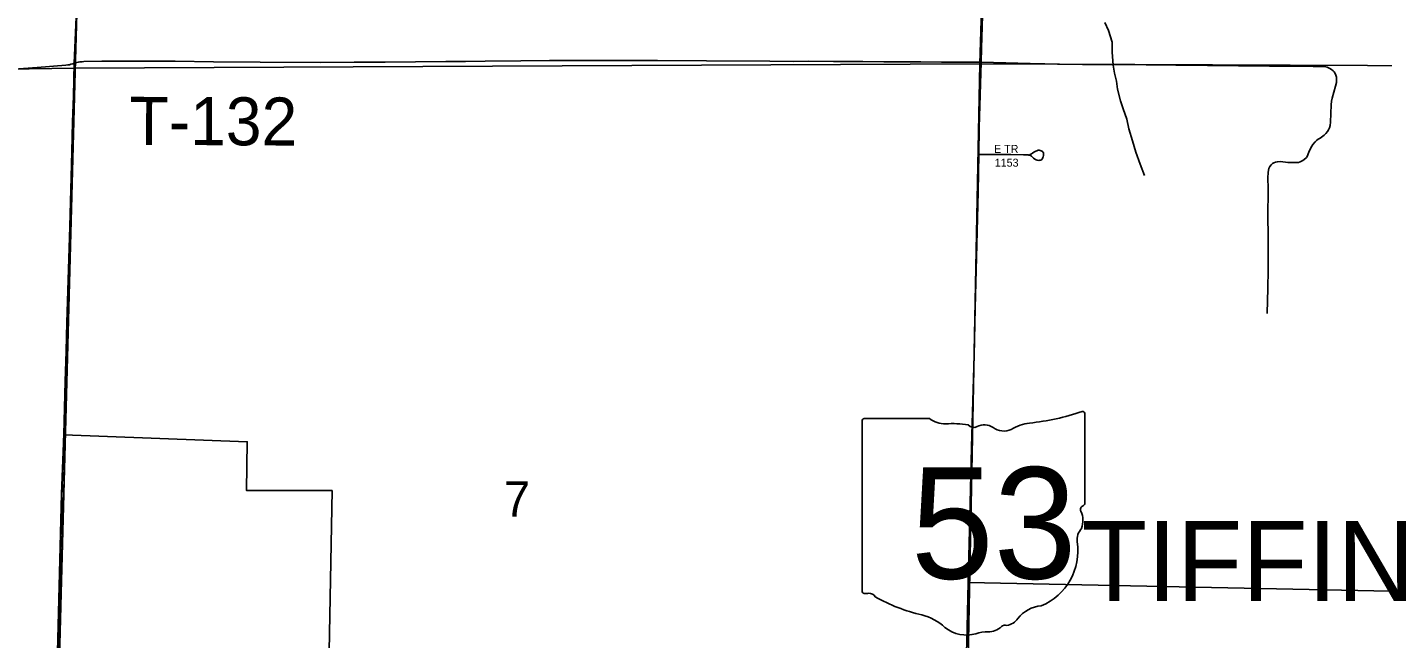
# Model space of a CAD drawing. Extents: x 0 to 34, y 0 to 22.
# Drawn here: x 5.467 to 6.269, y 19.587 to 19.948 of the extents above; entities that cross this region are included whole.
import ezdxf

# ---------------------------------------------------------------- set-up
doc = ezdxf.new("R2010")
doc.units = 0
for name, color, linetype in [('GM_X_Corporation', 7, 'Continuous'), ('GM_X_Corporation_Text', 7, 'Continuous'), ('GM_X_County_Road', 7, 'Continuous'), ('GM_X_Minor_River', 7, 'Continuous'), ('GM_X_Section', 7, 'Continuous'), ('GM_X_Section_Text', 7, 'Continuous'), ('GM_X_State_Location', 7, 'Continuous'), ('GM_X_State_Route', 7, 'Continuous'), ('GM_X_State_Shield', 7, 'Continuous'), ('GM_X_Township', 7, 'Continuous'), ('GM_X_Township_Road', 7, 'Continuous'), ('GM_X_Township_Road_Text', 7, 'Continuous'), ('GM_X_Township_Subdivision', 7, 'Continuous'), ('GM_X_Township_Subdivision_Text', 7, 'Continuous')]:
    doc.layers.add(name, color=color, linetype=linetype)

msp = doc.modelspace()

# ---------------------------------------------------------------- linework, layer by layer
at = {"layer": 'GM_X_Corporation'}
for points in [[(5.48117, 19.42269), (5.48763, 19.67243), (5.48894, 19.70736), (5.59741, 19.70317), (5.59708, 19.67425), (5.64766, 19.67425), (5.64458, 19.50545)], [(6.0231, 19.58435), (6.02387, 19.62001), (6.27352, 19.61475)]]:
    msp.add_lwpolyline(points, dxfattribs=at)
at = {"layer": 'GM_X_County_Road'}
for points in [[(5.49511, 19.92702), (5.49421, 19.92675), (5.49316, 19.92642), (5.49223, 19.92617), (5.49137, 19.92603), (5.4902, 19.92595), (5.47322, 19.92451), (5.44063, 19.92217)], [(5.48894, 19.70736), (5.48981, 19.73906), (5.49034, 19.75662), (5.49054, 19.76537), (5.49079, 19.77347), (5.49242, 19.83055), (5.49303, 19.85238), (5.49364, 19.87467), (5.49413, 19.89248), (5.49458, 19.90753), (5.49511, 19.92702)], [(5.4888, 19.70236), (5.48883, 19.70357), (5.48894, 19.70736)], [(5.48117, 19.42269), (5.48156, 19.43697), (5.48195, 19.44969), (5.48208, 19.45347), (5.4823, 19.46182), (5.48313, 19.49353), (5.48505, 19.56594), (5.4855, 19.58115), (5.4859, 19.59736), (5.48676, 19.62622), (5.4872, 19.64543), (5.48769, 19.6622), (5.48785, 19.67006), (5.4888, 19.70236)]]:
    msp.add_lwpolyline(points, dxfattribs=at)
at = {"layer": 'GM_X_Minor_River'}
msp.add_lwpolyline([(6.10482, 19.95123), (6.10688, 19.94647), (6.10911, 19.93962), (6.10907, 19.93355), (6.10978, 19.92595), (6.11051, 19.9212), (6.11162, 19.91645), (6.11234, 19.9117), (6.11401, 19.90485), (6.11568, 19.9001), (6.11773, 19.89401), (6.11902, 19.88831), (6.12124, 19.88108), (6.1231, 19.87442), (6.1257, 19.86738), (6.12831, 19.86072)], dxfattribs=at)
at = {"layer": 'GM_X_Section'}
for points in [[(5.50984, 20.42538), (5.49542, 19.92414), (4.98151, 19.91667), (4.99063, 20.41909), (5.00579, 20.41973)], [(6.04606, 20.42472), (6.0309, 19.9267), (5.49542, 19.92414), (5.50984, 20.42538)], [(6.48767, 20.41701), (6.54489, 20.416), (6.53817, 19.93156), (6.32314, 19.93528), (6.3062, 19.92555), (6.0309, 19.9267), (6.04606, 20.42472)], [(6.0309, 19.9267), (6.3062, 19.92555), (6.32314, 19.93528), (6.53817, 19.93156), (6.52479, 19.41836), (6.02102, 19.42485)], [(4.98151, 19.91667), (5.49542, 19.92414), (5.48234, 19.42421), (4.9781, 19.41724)], [(5.49542, 19.92414), (6.0309, 19.9267), (6.02102, 19.42485), (5.48234, 19.42421)]]:
    msp.add_lwpolyline(points, close=True, dxfattribs=at)
at = {"layer": 'GM_X_State_Route'}
for points in [[(6.02387, 19.62001), (6.02488, 19.65859), (6.02552, 19.68377), (6.02612, 19.70733), (6.0274, 19.75427), (6.0281, 19.78227), (6.02905, 19.81986), (6.02983, 19.85094), (6.03024, 19.87308), (6.03046, 19.88908), (6.03162, 19.92761), (6.03188, 19.93597), (6.03276, 19.96828)], [(6.0166, 19.4243), (6.01761, 19.42865), (6.018, 19.43065), (6.01845, 19.43289), (6.01888, 19.43546), (6.01919, 19.43846), (6.01946, 19.4413), (6.01964, 19.44537), (6.01988, 19.45059), (6.0207, 19.48257), (6.02189, 19.52356), (6.02281, 19.57387), (6.0231, 19.58435), (6.02348, 19.5987), (6.02387, 19.62001)]]:
    msp.add_lwpolyline(points, dxfattribs=at)
at = {"layer": 'GM_X_State_Shield'}
for p, q in [((5.96116, 19.71517), (5.96116, 19.61511)), ((6.00106, 19.7169), (5.96245, 19.7169)), ((6.09299, 19.66703), (6.09299, 19.71938)), ((6.09298, 19.66705), (6.09299, 19.66703))]:
    msp.add_line(p, q, dxfattribs=at)
for centre, radius, start, end in [((5.96267, 19.71539), 0.00153, 98.1301, 188.1301), ((6.01026, 19.72851), 0.01481, 231.61951, 271.11188), ((6.04603, 19.85331), 0.13981, 275.84447, 288.90645), ((6.09153, 19.71959), 0.00147, 351.86209, 97.738), ((6.01517, 19.66072), 0.05318, 80.48669, 94.98827), ((6.02724, 19.71591), 0.00427, 219.79206, 297.10237), ((6.03352, 19.70434), 0.00889, 54.46668, 119.14113), ((6.04498, 19.7202), 0.01069, 233.85621, 294.82819), ((6.06386, 19.68633), 0.02813, 97.34618, 120.76885), ((6.09142, 19.66683), 0.00157, 289.60381, 7.73413), ((6.09265, 19.66319), 0.00227, 107.94398, 210.33697), ((6.0782, 19.65657), 0.01363, 340.03296, 23.64957), ((6.09825, 19.64513), 0.00992, 136.8065, 186.92959), ((6.05386, 19.63847), 0.03497, 292.30889, 8.98584), ((5.96268, 19.6149), 0.00154, 171.95839, 258.30661), ((5.96291, 19.62513), 0.01176, 267.33899, 280.60386), ((5.96532, 19.60934), 0.00424, 29.74838, 93.27175), ((6.01885, 19.69924), 0.10096, 240.41292, 257.1985), ((6.06861, 19.58702), 0.01915, 94.40312, 142.57675), ((5.98875, 19.57016), 0.03159, 47.18416, 75.83597), ((6.04562, 19.59166), 0.00301, 65.75173, 132.64842), ((6.04434, 19.60542), 0.0113, 282.87319, 323.27711), ((6.02292, 19.60885), 0.02004, 230.70037, 286.29184), ((6.0345, 19.57425), 0.01647, 85.69512, 111.20995), ((6.03596, 19.60135), 0.01068, 268.77702, 315.54927)]:
    msp.add_arc(centre, radius, start, end, dxfattribs=at)
at = {"layer": 'GM_X_Township'}
msp.add_lwpolyline([(5.47293, 18.84412), (5.47565, 19.08008), (5.47629, 19.1349), (5.47754, 19.24414), (5.48222, 19.42254), (5.49564, 19.92203), (5.51007, 20.42558)], dxfattribs=at)
msp.add_lwpolyline([(5.47293, 18.84412), (5.47565, 19.08008), (5.47629, 19.1349), (5.47754, 19.24414), (5.48222, 19.42254), (5.49564, 19.92203), (5.51007, 20.42558)], dxfattribs=at)
at = {"layer": 'GM_X_Township_Road'}
for points in [[(5.49511, 19.92702), (5.49615, 19.9543), (5.49725, 19.98913), (5.49856, 20.0289), (5.49933, 20.0525), (5.50011, 20.07771), (5.50101, 20.10164), (5.50194, 20.12775), (5.50227, 20.13927), (5.50292, 20.16287), (5.50321, 20.17307), (5.50329, 20.17606)], [(5.49511, 19.92702), (5.49583, 19.92728), (5.49667, 19.92755), (5.49758, 19.92772), (5.49848, 19.92782), (5.49972, 19.92794), (5.50071, 19.92801), (5.51144, 19.92829), (5.52164, 19.92838), (5.53773, 19.92838), (5.55483, 19.92827), (5.57751, 19.92795), (5.60516, 19.92774), (5.64081, 19.92747), (5.66075, 19.92768), (5.67914, 19.92768), (5.71499, 19.92802), (5.72651, 19.92811), (5.73819, 19.92827), (5.75936, 19.92857), (5.77622, 19.9287), (5.80225, 19.92869), (5.82308, 19.92876), (5.84017, 19.92876), (5.86907, 19.92848), (5.90669, 19.92825), (5.92037, 19.92817), (5.92969, 19.92821), (5.9443, 19.92816), (5.9617, 19.92816), (5.97413, 19.92797), (5.99589, 19.92784), (6.00814, 19.92765), (6.02757, 19.92762), (6.03162, 19.92761)], [(6.03162, 19.92761), (6.04629, 19.92724), (6.06057, 19.9269), (6.07789, 19.92644), (6.09156, 19.92634), (6.10243, 19.92626), (6.12915, 19.92603), (6.14686, 19.926), (6.16551, 19.9258), (6.20217, 19.9254), (6.21491, 19.92526), (6.22423, 19.92526), (6.22805, 19.92521)], [(6.22805, 19.92521), (6.23324, 19.92515), (6.23481, 19.92504), (6.23639, 19.92464), (6.23789, 19.92402), (6.23898, 19.92337), (6.23994, 19.92257), (6.24054, 19.92188), (6.24101, 19.92108), (6.24147, 19.91993), (6.24178, 19.91873), (6.24189, 19.91718), (6.24177, 19.91564), (6.24132, 19.91351), (6.23925, 19.90634), (6.23883, 19.90453), (6.23861, 19.90237), (6.23837, 19.89212), (6.23812, 19.89027), (6.2377, 19.88878), (6.2372, 19.88764), (6.23654, 19.88659), (6.23551, 19.88543), (6.23456, 19.88444), (6.23304, 19.88332), (6.23214, 19.8827), (6.23107, 19.88213), (6.23005, 19.8814), (6.22915, 19.88055), (6.22791, 19.87909), (6.22723, 19.87802), (6.22673, 19.87706), (6.2255, 19.87439), (6.22515, 19.87351), (6.22459, 19.87238), (6.22403, 19.87134)], [(6.20076, 19.77895), (6.20077, 19.77927), (6.20123, 19.79388), (6.20141, 19.80478), (6.20147, 19.81411), (6.20145, 19.82594), (6.2013, 19.83558), (6.20132, 19.85301), (6.2013, 19.85924), (6.20137, 19.86236), (6.20159, 19.8639), (6.20186, 19.86479), (6.20238, 19.86591), (6.20311, 19.86691), (6.20402, 19.86776), (6.20482, 19.86822), (6.20568, 19.86857), (6.2069, 19.86883), (6.20876, 19.86886), (6.21311, 19.86843), (6.21591, 19.86827), (6.2184, 19.86832), (6.2194, 19.86843), (6.22025, 19.86871), (6.22149, 19.86934), (6.22261, 19.87001), (6.22403, 19.87134)]]:
    msp.add_lwpolyline(points, dxfattribs=at)
at = {"layer": 'GM_X_Township_Subdivision'}
msp.add_lwpolyline([(6.03024, 19.87308), (6.04296, 19.87302), (6.04914, 19.87298), (6.0566, 19.87294), (6.05935, 19.87285), (6.05983, 19.87274), (6.06023, 19.8726), (6.06077, 19.87243), (6.0614, 19.87209), (6.06201, 19.87155), (6.06263, 19.87088), (6.06344, 19.87031), (6.06419, 19.86988), (6.06477, 19.86968), (6.06568, 19.86961), (6.06632, 19.86964), (6.06694, 19.86981), (6.0675, 19.87019), (6.06791, 19.87063), (6.0682, 19.87121), (6.0684, 19.87177), (6.06854, 19.8725), (6.06856, 19.87313), (6.06847, 19.87386), (6.06826, 19.87439), (6.06796, 19.87478), (6.06757, 19.87507), (6.06708, 19.87532), (6.06653, 19.87549), (6.06589, 19.87559), (6.06529, 19.87556), (6.06489, 19.87548), (6.06449, 19.87534), (6.06403, 19.8751), (6.06363, 19.8749), (6.06279, 19.87437), (6.06206, 19.87388), (6.06138, 19.87342), (6.06067, 19.87308), (6.05998, 19.8727)], dxfattribs=at)

# ---------------------------------------------------------------- texts
at = {"layer": 'GM_X_Corporation_Text'}
msp.add_text('TIFFIN', height=0.047348, rotation=0.00001, dxfattribs=at).set_placement((6.09112, 19.60902))
at = {"layer": 'GM_X_Section_Text'}
msp.add_text('7', height=0.02093, rotation=0.00001, dxfattribs=at).set_placement((5.74924, 19.65884))
at = {"layer": 'GM_X_State_Location'}
for s in ['s', 'r']:
    msp.add_text(s, height=0.0000947, dxfattribs=at).set_placement((6.02559, 19.65849))
msp.add_text('53', height=0.0000947, rotation=0.00001, dxfattribs=at).set_placement((6.00174, 19.6516))
at = {"layer": 'GM_X_State_Shield'}
msp.add_text('53', height=0.065918, dxfattribs=at).set_placement((5.99002, 19.62217))
at = {"layer": 'GM_X_Township_Road_Text'}
msp.add_text('T-132', height=0.028409, rotation=359.72275, dxfattribs=at).set_placement((5.52773, 19.87882))
at = {"layer": 'GM_X_Township_Subdivision_Text'}
for s, p in [('E TR', (6.03924, 19.874)), ('1153', (6.03966, 19.86588))]:
    msp.add_text(s, height=0.004735, rotation=0.00001, dxfattribs=at).set_placement(p)

doc.saveas('drawing.dxf')
